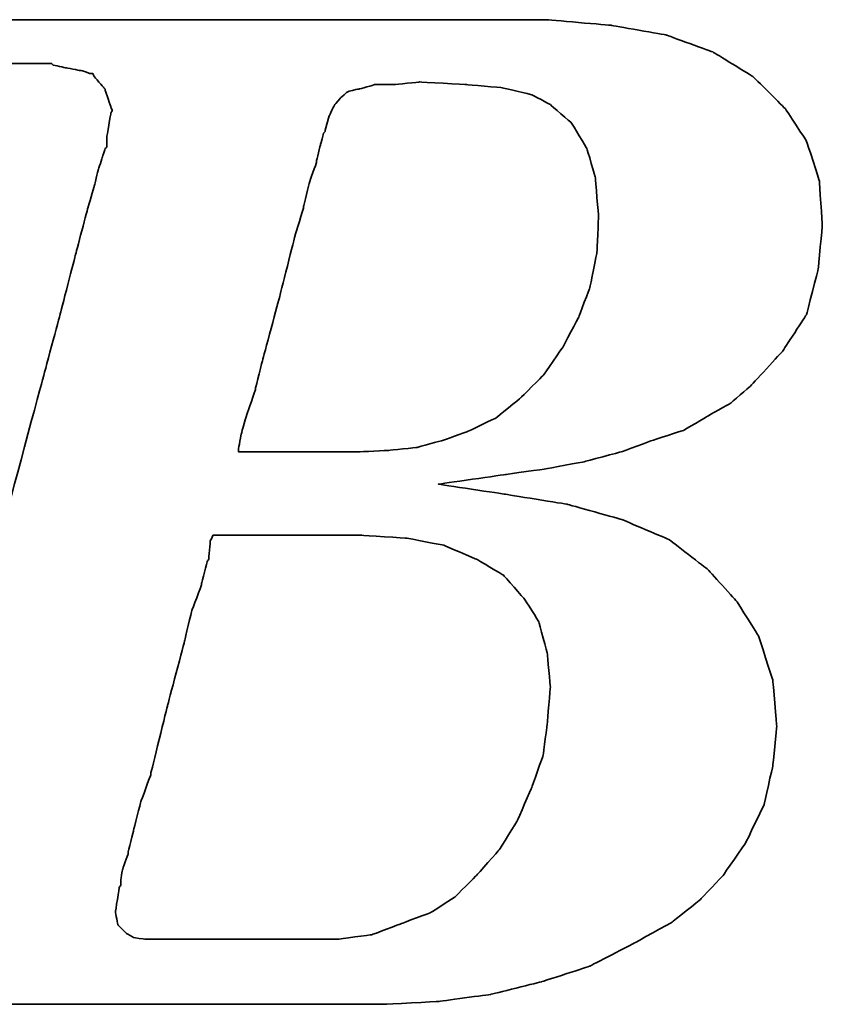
# Model space of a CAD drawing. Header units: millimetres. Extents: x -1108 to 3135, y -1596 to 860.
# Tile 630 of 649: x 986.87 to 990.67, y 100.12 to 104.8. Entities that reach past the tile are written whole.
import ezdxf

# ---------------------------------------------------------------- set-up
doc = ezdxf.new("R2010")
doc.units = ezdxf.units.MM
doc.layers.add('DIM', color=4, linetype='CONTINUOUS')
doc.layers.add('layer 1', color=7, linetype='CONTINUOUS')

# ---------------------------------------------------------------- blocks, each defined once
blk = doc.blocks.new('TBI MOTION logo(完整正式版)')
at = {"layer": 'layer 1', "color": 22, "lineweight": 35}
for points, knots in [([(-64.65375, -6.86375), (-64.65375, -6.86375), (-64.84375, -7.29625), (-64.84375, -7.29625), (-64.84375, -7.29625), (-64.84375, -7.29625), (-64.86875, -7.34375), (-64.86875, -7.34375), (-64.86875, -7.34375), (-64.86875, -7.34375), (-64.86875, -7.36875), (-64.86875, -7.36875), (-64.86875, -7.36875), (-64.86875, -7.36875), (-65.15375, -7.65375), (-65.15375, -7.65375), (-65.15375, -7.65375), (-65.15375, -7.65375), (-65.17875, -7.65375), (-65.17875, -7.65375), (-65.17875, -7.65375), (-65.17875, -7.65375), (-65.20375, -7.67875), (-65.20375, -7.67875), (-65.20375, -7.67875), (-65.20375, -7.67875), (-65.58875, -7.87125), (-65.58875, -7.87125), (-65.58875, -7.87125), (-65.58875, -7.87125), (-65.63375, -7.87125), (-65.63375, -7.87125), (-65.63375, -7.87125), (-65.63375, -7.87125), (-65.65875, -7.89375), (-65.65875, -7.89375), (-65.65875, -7.89375), (-65.65875, -7.89375), (-66.09375, -7.94375), (-66.09375, -7.94375), (-66.09375, -7.94375), (-66.09375, -7.94375), (-66.11375, -7.94375), (-66.11375, -7.94375), (-66.11375, -7.94375), (-66.11375, -7.94375), (-66.16375, -7.94375), (-66.16375, -7.94375), (-66.16375, -7.94375), (-66.16375, -7.94375), (-66.30875, -7.94375), (-66.30875, -7.94375), (-66.30875, -7.94375), (-66.30875, -7.94375), (-66.69375, -7.94375), (-66.69375, -7.94375), (-66.69375, -7.94375), (-66.69375, -7.94375), (-67.07375, -7.94375), (-67.07375, -7.94375), (-67.07375, -7.94375), (-67.07375, -7.94375), (-67.12375, -7.94375), (-67.12375, -7.94375), (-67.12375, -7.94375), (-67.12375, -7.94375), (-67.12375, -7.96625), (-67.12375, -7.96625), (-67.12375, -7.96625), (-67.12375, -7.96625), (-67.14875, -7.99125), (-67.14875, -7.99125), (-67.14875, -7.99125), (-67.14875, -7.99125), (-67.24375, -8.34875), (-67.24375, -8.34875), (-67.24375, -8.34875), (-67.24375, -8.34875), (-67.31375, -8.68625), (-67.31375, -8.68625), (-67.31375, -8.68625), (-67.31375, -8.68625), (-67.26875, -8.68625), (-67.26875, -8.68625), (-67.26875, -8.68625), (-67.26875, -8.68625), (-67.07375, -8.68625), (-67.07375, -8.68625), (-67.07375, -8.68625), (-67.07375, -8.68625), (-66.54875, -8.68625), (-66.54875, -8.68625), (-66.54875, -8.68625), (-66.54875, -8.68625), (-65.82625, -8.68625), (-65.82625, -8.68625), (-65.82625, -8.68625), (-65.82625, -8.68625), (-65.01375, -8.68625), (-65.01375, -8.68625), (-65.01375, -8.68625), (-65.01375, -8.68625), (-64.05375, -8.68625), (-64.05375, -8.68625), (-64.05375, -8.68625), (-64.05375, -8.68625), (-62.08375, -8.68625), (-62.08375, -8.68625), (-62.08375, -8.68625), (-62.08375, -8.68625), (-60.06875, -8.68625), (-60.06875, -8.68625), (-60.06875, -8.68625), (-60.06875, -8.68625), (-59.10875, -8.68625), (-59.10875, -8.68625), (-59.10875, -8.68625), (-59.10875, -8.68625), (-58.29375, -8.68625), (-58.29375, -8.68625), (-58.29375, -8.68625), (-58.29375, -8.68625), (-57.57375, -8.68625), (-57.57375, -8.68625), (-57.57375, -8.68625), (-57.57375, -8.68625), (-57.04875, -8.68625), (-57.04875, -8.68625), (-57.04875, -8.68625), (-57.04875, -8.68625), (-56.85375, -8.68625), (-56.85375, -8.68625), (-56.85375, -8.68625), (-56.85375, -8.68625), (-56.70875, -8.68625), (-56.70875, -8.68625), (-56.70875, -8.68625), (-56.70875, -8.68625), (-56.61375, -8.68625), (-56.61375, -8.68625), (-56.61375, -8.68625), (-56.61375, -8.68625), (-56.56875, -8.68625), (-56.56875, -8.68625), (-56.56875, -8.68625), (-56.56875, -8.68625), (-55.65375, -8.63875), (-55.65375, -8.63875), (-55.65375, -8.63875), (-55.65375, -8.63875), (-54.76875, -8.51875), (-54.76875, -8.51875), (-54.76875, -8.51875), (-54.76875, -8.51875), (-53.90375, -8.30375), (-53.90375, -8.30375), (-53.90375, -8.30375), (-53.90375, -8.30375), (-53.08875, -8.03875), (-53.08875, -8.03875), (-53.08875, -8.03875), (-53.08875, -8.03875), (-52.34375, -7.65375), (-52.34375, -7.65375), (-52.34375, -7.65375), (-52.34375, -7.65375), (-51.69875, -7.29625), (-51.69875, -7.29625), (-51.69875, -7.29625), (-51.69875, -7.29625), (-51.21875, -6.91125), (-51.21875, -6.91125), (-51.21875, -6.91125), (-51.21875, -6.91125), (-50.83375, -6.50375), (-50.83375, -6.50375), (-50.83375, -6.50375), (-50.83375, -6.50375), (-50.44875, -5.94875), (-50.44875, -5.94875), (-50.44875, -5.94875), (-50.44875, -5.94875), (-50.13875, -5.30375), (-50.13875, -5.30375), (-50.13875, -5.30375), (-50.13875, -5.30375), (-49.99375, -4.65375), (-49.99375, -4.65375), (-49.99375, -4.65375), (-49.99375, -4.65375), (-49.92375, -3.98375), (-49.92375, -3.98375), (-49.92375, -3.98375), (-49.92375, -3.98375), (-49.99375, -3.19374), (-49.99375, -3.19374), (-49.99375, -3.19374), (-49.99375, -3.19374), (-50.23374, -2.44874), (-50.23374, -2.44874), (-50.23374, -2.44874), (-50.23374, -2.44874), (-50.59375, -1.87374), (-50.59375, -1.87374), (-50.59375, -1.87374), (-50.59375, -1.87374), (-51.09875, -1.31874), (-51.09875, -1.31874), (-51.09875, -1.31874), (-51.09875, -1.31874), (-51.74375, -0.81875), (-51.74375, -0.81875), (-51.74375, -0.81875), (-51.74375, -0.81875), (-52.53875, -0.48125), (-52.53875, -0.48125), (-52.53875, -0.48125), (-52.53875, -0.48125), (-53.47375, -0.21875), (-53.47375, -0.21875), (-53.47375, -0.21875), (-53.47375, -0.21875), (-54.52875, -0.04874), (-54.52875, -0.04874), (-54.52875, -0.04874), (-54.52875, -0.04874), (-55.65375, 0.12125), (-55.65375, 0.12125), (-55.65375, 0.12125), (-55.65375, 0.12125), (-54.50375, 0.28624), (-54.50375, 0.28624), (-54.50375, 0.28624), (-54.50375, 0.28624), (-53.83375, 0.38124), (-53.83375, 0.38124), (-53.83375, 0.38124), (-53.83375, 0.38124), (-53.18375, 0.50125), (-53.18375, 0.50125), (-53.18375, 0.50125), (-53.18375, 0.50125), (-52.55875, 0.66874), (-52.55875, 0.66874), (-52.55875, 0.66874), (-52.55875, 0.66874), (-52.03375, 0.86124), (-52.03375, 0.86124), (-52.03375, 0.86124), (-52.03375, 0.86124), (-51.50374, 1.03124), (-51.50374, 1.03124), (-51.50374, 1.03124), (-51.50374, 1.03124), (-51.09875, 1.27125), (-51.09875, 1.27125), (-51.09875, 1.27125), (-51.09875, 1.27125), (-50.71375, 1.48624), (-50.71375, 1.48624), (-50.71375, 1.48624), (-50.71375, 1.48624), (-50.37625, 1.77625), (-50.37625, 1.77625), (-50.37625, 1.77625), (-50.37625, 1.77625), (-49.82375, 2.37625), (-49.82375, 2.37625), (-49.82375, 2.37625), (-49.82375, 2.37625), (-49.41875, 2.99625), (-49.41875, 2.99625), (-49.41875, 2.99625), (-49.41875, 2.99625), (-49.22375, 3.76625), (-49.22375, 3.76625), (-49.22375, 3.76625), (-49.22375, 3.76625), (-49.15375, 4.50874), (-49.15375, 4.50874), (-49.15375, 4.50874), (-49.15375, 4.50874), (-49.20375, 5.25125), (-49.20375, 5.25125), (-49.20375, 5.25125), (-49.20375, 5.25125), (-49.41875, 5.92625), (-49.41875, 5.92625), (-49.41875, 5.92625), (-49.41875, 5.92625), (-49.77875, 6.47625), (-49.77875, 6.47625), (-49.77875, 6.47625), (-49.77875, 6.47625), (-50.33125, 7.02624), (-50.33125, 7.02624), (-50.33125, 7.02624), (-50.33125, 7.02624), (-51.00125, 7.43625), (-51.00125, 7.43625), (-51.00125, 7.43625), (-51.00125, 7.43625), (-51.79375, 7.72625), (-51.79375, 7.72625), (-51.79375, 7.72625), (-51.79375, 7.72625), (-52.72875, 7.89124), (-52.72875, 7.89124), (-52.72875, 7.89124), (-52.72875, 7.89124), (-53.83375, 7.98625), (-53.83375, 7.98625), (-53.83375, 7.98625), (-53.83375, 7.98625), (-53.92875, 7.98625), (-53.92875, 7.98625), (-53.92875, 7.98625), (-53.92875, 7.98625), (-54.26375, 7.98625), (-54.26375, 7.98625), (-54.26375, 7.98625), (-54.26375, 7.98625), (-54.74375, 7.98625), (-54.74375, 7.98625), (-54.74375, 7.98625), (-54.74375, 7.98625), (-55.36875, 7.98625), (-55.36875, 7.98625), (-55.36875, 7.98625), (-55.36875, 7.98625), (-56.13375, 7.98625), (-56.13375, 7.98625), (-56.13375, 7.98625), (-56.13375, 7.98625), (-56.94875, 7.98625), (-56.94875, 7.98625), (-56.94875, 7.98625), (-56.94875, 7.98625), (-58.77625, 7.98625), (-58.77625, 7.98625), (-58.77625, 7.98625), (-58.77625, 7.98625), (-60.59875, 7.98625), (-60.59875, 7.98625), (-60.59875, 7.98625), (-60.59875, 7.98625), (-61.41375, 7.98625), (-61.41375, 7.98625), (-61.41375, 7.98625), (-61.41375, 7.98625), (-62.17875, 7.98625), (-62.17875, 7.98625), (-62.17875, 7.98625), (-62.17875, 7.98625), (-62.80375, 7.98625), (-62.80375, 7.98625), (-62.80375, 7.98625), (-62.80375, 7.98625), (-63.30625, 7.98625), (-63.30625, 7.98625), (-63.30625, 7.98625), (-63.30625, 7.98625), (-63.57375, 7.98625), (-63.57375, 7.98625), (-63.57375, 7.98625), (-63.57375, 7.98625), (-63.57375, 7.96375), (-63.57375, 7.96375), (-63.57375, 7.96375), (-63.57375, 7.96375), (-63.59875, 7.94125), (-63.59875, 7.94125), (-63.59875, 7.94125), (-63.59875, 7.94125), (-63.69375, 7.55625), (-63.69375, 7.55625), (-63.69375, 7.55625), (-63.69375, 7.55625), (-63.76375, 7.24624), (-63.76375, 7.24624), (-63.76375, 7.24624), (-63.76375, 7.24624), (-63.23875, 7.24624), (-63.23875, 7.24624), (-63.23875, 7.24624), (-63.23875, 7.24624), (-62.75875, 7.24624), (-62.75875, 7.24624), (-62.75875, 7.24624), (-62.75875, 7.24624), (-62.61125, 7.24624), (-62.61125, 7.24624), (-62.61125, 7.24624), (-62.61125, 7.24624), (-62.56625, 7.24624), (-62.56625, 7.24624), (-62.56625, 7.24624), (-62.56625, 7.24624), (-62.22875, 7.24624), (-62.22875, 7.24624), (-62.22875, 7.24624), (-62.22875, 7.24624), (-62.20375, 7.24624), (-62.20375, 7.24624), (-62.20375, 7.24624), (-62.20375, 7.24624), (-62.17875, 7.21875), (-62.17875, 7.21875), (-62.17875, 7.21875), (-62.17875, 7.21875), (-61.96375, 7.17125), (-61.96375, 7.17125), (-61.96375, 7.17125), (-61.96375, 7.17125), (-61.72375, 7.12624), (-61.72375, 7.12624), (-61.72375, 7.12624), (-61.72375, 7.12624), (-61.70375, 7.12624), (-61.70375, 7.12624), (-61.70375, 7.12624), (-61.70375, 7.12624), (-61.55875, 7.07624), (-61.55875, 7.07624), (-61.55875, 7.07624), (-61.55875, 7.07624), (-61.50875, 7.07624), (-61.50875, 7.07624), (-61.50875, 7.07624), (-61.50875, 7.07624), (-61.48375, 7.02624), (-61.48375, 7.02624), (-61.48375, 7.02624), (-61.48375, 7.02624), (-61.31875, 6.83375), (-61.31875, 6.83375), (-61.31875, 6.83375), (-61.31875, 6.83375), (-61.29375, 6.81125), (-61.29375, 6.81125), (-61.29375, 6.81125), (-61.29375, 6.81125), (-61.29375, 6.78625), (-61.29375, 6.78625), (-61.29375, 6.78625), (-61.29375, 6.78625), (-61.19875, 6.50124), (-61.19875, 6.50124), (-61.19875, 6.50124), (-61.19875, 6.50124), (-61.17375, 6.45124), (-61.17375, 6.45124), (-61.17375, 6.45124), (-61.17375, 6.45124), (-61.19875, 6.40625), (-61.19875, 6.40625), (-61.19875, 6.40625), (-61.19875, 6.40625), (-61.26875, 5.99624), (-61.26875, 5.99624), (-61.26875, 5.99624), (-61.26875, 5.99624), (-61.26875, 5.85125), (-61.26875, 5.85125), (-61.26875, 5.85125), (-61.26875, 5.85125), (-61.26875, 5.82625), (-61.26875, 5.82625), (-61.26875, 5.82625), (-61.26875, 5.82625), (-61.29375, 5.80625), (-61.29375, 5.80625), (-61.29375, 5.80625), (-61.29375, 5.80625), (-61.34125, 5.66125), (-61.34125, 5.66125), (-61.34125, 5.66125), (-61.34125, 5.66125), (-61.41375, 5.44625), (-61.41375, 5.44625), (-61.41375, 5.44625), (-61.41375, 5.44625), (-61.48375, 5.15625), (-61.48375, 5.15625), (-61.48375, 5.15625), (-61.48375, 5.15625), (-61.58375, 4.82124), (-61.58375, 4.82124), (-61.58375, 4.82124), (-61.58375, 4.82124), (-61.79875, 4.00375), (-61.79875, 4.00375), (-61.79875, 4.00375), (-61.79875, 4.00375), (-62.05875, 2.99625), (-62.05875, 2.99625), (-62.05875, 2.99625), (-62.05875, 2.99625), (-62.34875, 1.91625), (-62.34875, 1.91625), (-62.34875, 1.91625), (-62.34875, 1.91625), (-62.97375, -0.41124), (-62.97375, -0.41124), (-62.97375, -0.41124), (-62.97375, -0.41124), (-63.59875, -2.75875), (-63.59875, -2.75875), (-63.59875, -2.75875), (-63.59875, -2.75875), (-63.88375, -3.86374), (-63.88375, -3.86374), (-63.88375, -3.86374), (-63.88375, -3.86374), (-64.14875, -4.82374), (-64.14875, -4.82374), (-64.14875, -4.82374), (-64.14875, -4.82374), (-64.36375, -5.64125), (-64.36375, -5.64125), (-64.36375, -5.64125), (-64.36375, -5.64125), (-64.43625, -5.97625), (-64.43625, -5.97625), (-64.43625, -5.97625), (-64.43625, -5.97625), (-64.50875, -6.28625), (-64.50875, -6.28625), (-64.50875, -6.28625), (-64.50875, -6.28625), (-64.50875, -6.30875), (-64.50875, -6.30875), (-64.50875, -6.30875), (-64.50875, -6.30875), (-64.57875, -6.50375), (-64.57875, -6.50375), (-64.57875, -6.50375), (-64.57875, -6.50375), (-64.62875, -6.69625), (-64.62875, -6.69625), (-64.62875, -6.69625), (-64.62875, -6.69625), (-64.62875, -6.76875), (-64.62875, -6.76875), (-64.62875, -6.76875), (-64.62875, -6.76875), (-64.62875, -6.81375), (-64.62875, -6.81375), (-64.62875, -6.81375), (-64.62875, -6.81375), (-64.62875, -6.83875), (-64.62875, -6.83875), (-64.62875, -6.83875), (-64.62875, -6.83875), (-64.65375, -6.86375), (-64.65375, -6.86375)], [0, 0, 0, 0, 0.00719424, 0.00719424, 0.00719424, 0.00719425, 0.01438849, 0.01438849, 0.01438849, 0.0143885, 0.02158273, 0.02158273, 0.02158273, 0.02158274, 0.02877698, 0.02877698, 0.02877698, 0.02877699, 0.03597122, 0.03597122, 0.03597122, 0.03597123, 0.04316547, 0.04316547, 0.04316547, 0.04316548, 0.05035971, 0.05035971, 0.05035971, 0.05035972, 0.05755396, 0.05755396, 0.05755396, 0.05755397, 0.0647482, 0.0647482, 0.0647482, 0.06474821, 0.07194245, 0.07194245, 0.07194245, 0.07194246, 0.07913669, 0.07913669, 0.07913669, 0.0791367, 0.08633094, 0.08633094, 0.08633094, 0.08633095, 0.09352518, 0.09352518, 0.09352518, 0.09352519, 0.10071942, 0.10071942, 0.10071942, 0.10071943, 0.10791367, 0.10791367, 0.10791367, 0.10791368, 0.11510791, 0.11510791, 0.11510791, 0.11510792, 0.12230216, 0.12230216, 0.12230216, 0.12230217, 0.1294964, 0.1294964, 0.1294964, 0.12949641, 0.13669065, 0.13669065, 0.13669065, 0.13669066, 0.14388489, 0.14388489, 0.14388489, 0.1438849, 0.15107914, 0.15107914, 0.15107914, 0.15107915, 0.15827338, 0.15827338, 0.15827338, 0.15827339, 0.16546763, 0.16546763, 0.16546763, 0.16546764, 0.17266187, 0.17266187, 0.17266187, 0.17266188, 0.17985612, 0.17985612, 0.17985612, 0.17985613, 0.18705036, 0.18705036, 0.18705036, 0.18705037, 0.1942446, 0.1942446, 0.1942446, 0.19424461, 0.20143885, 0.20143885, 0.20143885, 0.20143886, 0.20863309, 0.20863309, 0.20863309, 0.2086331, 0.21582734, 0.21582734, 0.21582734, 0.21582735, 0.22302158, 0.22302158, 0.22302158, 0.22302159, 0.23021583, 0.23021583, 0.23021583, 0.23021584, 0.23741007, 0.23741007, 0.23741007, 0.23741008, 0.24460432, 0.24460432, 0.24460432, 0.24460433, 0.25179856, 0.25179856, 0.25179856, 0.25179857, 0.25899281, 0.25899281, 0.25899281, 0.25899282, 0.26618705, 0.26618705, 0.26618705, 0.26618706, 0.27338129, 0.27338129, 0.27338129, 0.2733813, 0.28057554, 0.28057554, 0.28057554, 0.28057555, 0.28776978, 0.28776978, 0.28776978, 0.28776979, 0.29496403, 0.29496403, 0.29496403, 0.29496404, 0.30215827, 0.30215827, 0.30215827, 0.30215828, 0.30935252, 0.30935252, 0.30935252, 0.30935253, 0.31654676, 0.31654676, 0.31654676, 0.31654677, 0.32374101, 0.32374101, 0.32374101, 0.32374102, 0.33093525, 0.33093525, 0.33093525, 0.33093526, 0.3381295, 0.3381295, 0.3381295, 0.33812951, 0.34532374, 0.34532374, 0.34532374, 0.34532375, 0.35251799, 0.35251799, 0.35251799, 0.352518, 0.35971223, 0.35971223, 0.35971223, 0.35971224, 0.36690647, 0.36690647, 0.36690647, 0.36690648, 0.37410072, 0.37410072, 0.37410072, 0.37410073, 0.38129496, 0.38129496, 0.38129496, 0.38129497, 0.38848921, 0.38848921, 0.38848921, 0.38848922, 0.39568345, 0.39568345, 0.39568345, 0.39568346, 0.4028777, 0.4028777, 0.4028777, 0.40287771, 0.41007194, 0.41007194, 0.41007194, 0.41007195, 0.41726619, 0.41726619, 0.41726619, 0.4172662, 0.42446043, 0.42446043, 0.42446043, 0.42446044, 0.43165468, 0.43165468, 0.43165468, 0.43165469, 0.43884892, 0.43884892, 0.43884892, 0.43884893, 0.44604317, 0.44604317, 0.44604317, 0.44604318, 0.45323741, 0.45323741, 0.45323741, 0.45323742, 0.46043165, 0.46043165, 0.46043165, 0.46043166, 0.4676259, 0.4676259, 0.4676259, 0.46762591, 0.47482014, 0.47482014, 0.47482014, 0.47482015, 0.48201439, 0.48201439, 0.48201439, 0.4820144, 0.48920863, 0.48920863, 0.48920863, 0.48920864, 0.49640288, 0.49640288, 0.49640288, 0.49640289, 0.50359712, 0.50359712, 0.50359712, 0.50359713, 0.51079137, 0.51079137, 0.51079137, 0.51079138, 0.51798561, 0.51798561, 0.51798561, 0.51798562, 0.52517986, 0.52517986, 0.52517986, 0.52517987, 0.5323741, 0.5323741, 0.5323741, 0.53237411, 0.53956835, 0.53956835, 0.53956835, 0.53956836, 0.54676259, 0.54676259, 0.54676259, 0.5467626, 0.55395683, 0.55395683, 0.55395683, 0.55395684, 0.56115108, 0.56115108, 0.56115108, 0.56115109, 0.56834532, 0.56834532, 0.56834532, 0.56834533, 0.57553957, 0.57553957, 0.57553957, 0.57553958, 0.58273381, 0.58273381, 0.58273381, 0.58273382, 0.58992806, 0.58992806, 0.58992806, 0.58992807, 0.5971223, 0.5971223, 0.5971223, 0.59712231, 0.60431655, 0.60431655, 0.60431655, 0.60431656, 0.61151079, 0.61151079, 0.61151079, 0.6115108, 0.61870504, 0.61870504, 0.61870504, 0.61870505, 0.62589928, 0.62589928, 0.62589928, 0.62589929, 0.63309353, 0.63309353, 0.63309353, 0.63309354, 0.64028777, 0.64028777, 0.64028777, 0.64028778, 0.64748201, 0.64748201, 0.64748201, 0.64748202, 0.65467626, 0.65467626, 0.65467626, 0.65467627, 0.6618705, 0.6618705, 0.6618705, 0.66187051, 0.66906475, 0.66906475, 0.66906475, 0.66906476, 0.67625899, 0.67625899, 0.67625899, 0.676259, 0.68345324, 0.68345324, 0.68345324, 0.68345325, 0.69064748, 0.69064748, 0.69064748, 0.69064749, 0.69784173, 0.69784173, 0.69784173, 0.69784174, 0.70503597, 0.70503597, 0.70503597, 0.70503598, 0.71223022, 0.71223022, 0.71223022, 0.71223023, 0.71942446, 0.71942446, 0.71942446, 0.71942447, 0.72661871, 0.72661871, 0.72661871, 0.72661872, 0.73381295, 0.73381295, 0.73381295, 0.73381296, 0.74100719, 0.74100719, 0.74100719, 0.7410072, 0.74820144, 0.74820144, 0.74820144, 0.74820145, 0.75539568, 0.75539568, 0.75539568, 0.75539569, 0.76258993, 0.76258993, 0.76258993, 0.76258994, 0.76978417, 0.76978417, 0.76978417, 0.76978418, 0.77697842, 0.77697842, 0.77697842, 0.77697843, 0.78417266, 0.78417266, 0.78417266, 0.78417267, 0.79136691, 0.79136691, 0.79136691, 0.79136692, 0.79856115, 0.79856115, 0.79856115, 0.79856116, 0.8057554, 0.8057554, 0.8057554, 0.80575541, 0.81294964, 0.81294964, 0.81294964, 0.81294965, 0.82014388, 0.82014388, 0.82014388, 0.82014389, 0.82733813, 0.82733813, 0.82733813, 0.82733814, 0.83453237, 0.83453237, 0.83453237, 0.83453238, 0.84172662, 0.84172662, 0.84172662, 0.84172663, 0.84892086, 0.84892086, 0.84892086, 0.84892087, 0.85611511, 0.85611511, 0.85611511, 0.85611512, 0.86330935, 0.86330935, 0.86330935, 0.86330936, 0.8705036, 0.8705036, 0.8705036, 0.87050361, 0.87769784, 0.87769784, 0.87769784, 0.87769785, 0.88489209, 0.88489209, 0.88489209, 0.8848921, 0.89208633, 0.89208633, 0.89208633, 0.89208634, 0.89928058, 0.89928058, 0.89928058, 0.89928059, 0.90647482, 0.90647482, 0.90647482, 0.90647483, 0.91366906, 0.91366906, 0.91366906, 0.91366907, 0.92086331, 0.92086331, 0.92086331, 0.92086332, 0.92805755, 0.92805755, 0.92805755, 0.92805756, 0.9352518, 0.9352518, 0.9352518, 0.93525181, 0.94244604, 0.94244604, 0.94244604, 0.94244605, 0.94964029, 0.94964029, 0.94964029, 0.9496403, 0.95683453, 0.95683453, 0.95683453, 0.95683454, 0.96402878, 0.96402878, 0.96402878, 0.96402879, 0.97122302, 0.97122302, 0.97122302, 0.97122303, 0.97841727, 0.97841727, 0.97841727, 0.97841728, 0.98561151, 0.98561151, 0.98561151, 0.98561152, 0.99280576, 0.99280576, 0.99280576, 0.99280577, 1, 1, 1, 1]), ([(-57.50375, 6.35625), (-57.50375, 6.35625), (-57.57375, 6.11625), (-57.57375, 6.11625), (-57.57375, 6.11625), (-57.57375, 6.11625), (-57.57375, 6.09125), (-57.57375, 6.09125), (-57.57375, 6.09125), (-57.57375, 6.09125), (-57.59875, 6.06625), (-57.59875, 6.06625), (-57.59875, 6.06625), (-57.59875, 6.06625), (-57.64875, 5.87625), (-57.64875, 5.87625), (-57.64875, 5.87625), (-57.64875, 5.87625), (-57.71875, 5.58875), (-57.71875, 5.58875), (-57.71875, 5.58875), (-57.71875, 5.58875), (-57.71875, 5.56625), (-57.71875, 5.56625), (-57.71875, 5.56625), (-57.71875, 5.56625), (-57.83875, 5.23125), (-57.83875, 5.23125), (-57.83875, 5.23125), (-57.83875, 5.23125), (-57.93625, 4.82124), (-57.93625, 4.82124), (-57.93625, 4.82124), (-57.93625, 4.82124), (-57.93625, 4.79624), (-57.93625, 4.79624), (-57.93625, 4.79624), (-57.93625, 4.79624), (-58.07875, 4.34125), (-58.07875, 4.34125), (-58.07875, 4.34125), (-58.07875, 4.34125), (-58.34375, 3.28625), (-58.34375, 3.28625), (-58.34375, 3.28625), (-58.34375, 3.28625), (-58.62875, 2.23124), (-58.62875, 2.23124), (-58.62875, 2.23124), (-58.62875, 2.23124), (-58.74875, 1.75125), (-58.74875, 1.75125), (-58.74875, 1.75125), (-58.74875, 1.75125), (-58.74875, 1.72625), (-58.74875, 1.72625), (-58.74875, 1.72625), (-58.74875, 1.72625), (-58.89375, 1.31625), (-58.89375, 1.31625), (-58.89375, 1.31625), (-58.89375, 1.31625), (-58.98875, 0.98124), (-58.98875, 0.98124), (-58.98875, 0.98124), (-58.98875, 0.98124), (-59.03875, 0.71625), (-59.03875, 0.71625), (-59.03875, 0.71625), (-59.03875, 0.71625), (-59.03875, 0.66874), (-59.03875, 0.66874), (-59.03875, 0.66874), (-59.03875, 0.66874), (-58.91875, 0.66874), (-58.91875, 0.66874), (-58.91875, 0.66874), (-58.91875, 0.66874), (-58.53375, 0.66874), (-58.53375, 0.66874), (-58.53375, 0.66874), (-58.53375, 0.66874), (-58.10375, 0.66874), (-58.10375, 0.66874), (-58.10375, 0.66874), (-58.10375, 0.66874), (-57.66875, 0.66874), (-57.66875, 0.66874), (-57.66875, 0.66874), (-57.66875, 0.66874), (-57.33375, 0.66874), (-57.33375, 0.66874), (-57.33375, 0.66874), (-57.33375, 0.66874), (-57.09375, 0.66874), (-57.09375, 0.66874), (-57.09375, 0.66874), (-57.09375, 0.66874), (-56.99875, 0.66874), (-56.99875, 0.66874), (-56.99875, 0.66874), (-56.99875, 0.66874), (-56.49375, 0.69374), (-56.49375, 0.69374), (-56.49375, 0.69374), (-56.49375, 0.69374), (-56.01375, 0.74374), (-56.01375, 0.74374), (-56.01375, 0.74374), (-56.01375, 0.74374), (-55.58375, 0.86124), (-55.58375, 0.86124), (-55.58375, 0.86124), (-55.58375, 0.86124), (-55.17375, 1.00624), (-55.17375, 1.00624), (-55.17375, 1.00624), (-55.17375, 1.00624), (-54.67375, 1.24625), (-54.67375, 1.24625), (-54.67375, 1.24625), (-54.67375, 1.24625), (-54.26375, 1.58124), (-54.26375, 1.58124), (-54.26375, 1.58124), (-54.26375, 1.58124), (-53.87875, 1.96374), (-53.87875, 1.96374), (-53.87875, 1.96374), (-53.87875, 1.96374), (-53.54375, 2.44625), (-53.54375, 2.44625), (-53.54375, 2.44625), (-53.54375, 2.44625), (-53.27875, 2.95125), (-53.27875, 2.95125), (-53.27875, 2.95125), (-53.27875, 2.95125), (-53.08875, 3.45124), (-53.08875, 3.45124), (-53.08875, 3.45124), (-53.08875, 3.45124), (-52.96875, 4.05124), (-52.96875, 4.05124), (-52.96875, 4.05124), (-52.96875, 4.05124), (-52.94375, 4.65125), (-52.94375, 4.65125), (-52.94375, 4.65125), (-52.94375, 4.65125), (-52.99375, 5.30125), (-52.99375, 5.30125), (-52.99375, 5.30125), (-52.99375, 5.30125), (-53.13875, 5.80625), (-53.13875, 5.80625), (-53.13875, 5.80625), (-53.13875, 5.80625), (-53.39875, 6.23625), (-53.39875, 6.23625), (-53.39875, 6.23625), (-53.39875, 6.23625), (-53.75875, 6.54875), (-53.75875, 6.54875), (-53.75875, 6.54875), (-53.75875, 6.54875), (-54.07375, 6.71625), (-54.07375, 6.71625), (-54.07375, 6.71625), (-54.07375, 6.71625), (-54.57375, 6.83375), (-54.57375, 6.83375), (-54.57375, 6.83375), (-54.57375, 6.83375), (-55.17375, 6.88625), (-55.17375, 6.88625), (-55.17375, 6.88625), (-55.17375, 6.88625), (-55.96875, 6.93125), (-55.96875, 6.93125), (-55.96875, 6.93125), (-55.96875, 6.93125), (-56.39875, 6.88625), (-56.39875, 6.88625), (-56.39875, 6.88625), (-56.39875, 6.88625), (-56.42125, 6.88625), (-56.42125, 6.88625), (-56.42125, 6.88625), (-56.42125, 6.88625), (-56.73375, 6.88625), (-56.73375, 6.88625), (-56.73375, 6.88625), (-56.73375, 6.88625), (-56.99875, 6.81125), (-56.99875, 6.81125), (-56.99875, 6.81125), (-56.99875, 6.81125), (-57.02375, 6.81125), (-57.02375, 6.81125), (-57.02375, 6.81125), (-57.02375, 6.81125), (-57.18875, 6.76625), (-57.18875, 6.76625), (-57.18875, 6.76625), (-57.18875, 6.76625), (-57.30875, 6.66625), (-57.30875, 6.66625), (-57.30875, 6.66625), (-57.30875, 6.66625), (-57.40875, 6.54875), (-57.40875, 6.54875), (-57.40875, 6.54875), (-57.40875, 6.54875), (-57.50375, 6.35625), (-57.50375, 6.35625)], [0, 0, 0, 0, 0.01851852, 0.01851852, 0.01851852, 0.01851853, 0.03703704, 0.03703704, 0.03703704, 0.03703705, 0.05555556, 0.05555556, 0.05555556, 0.05555557, 0.07407407, 0.07407407, 0.07407407, 0.07407408, 0.09259259, 0.09259259, 0.09259259, 0.0925926, 0.11111111, 0.11111111, 0.11111111, 0.11111112, 0.12962963, 0.12962963, 0.12962963, 0.12962964, 0.14814815, 0.14814815, 0.14814815, 0.14814816, 0.16666667, 0.16666667, 0.16666667, 0.16666668, 0.18518519, 0.18518519, 0.18518519, 0.1851852, 0.2037037, 0.2037037, 0.2037037, 0.20370371, 0.22222222, 0.22222222, 0.22222222, 0.22222223, 0.24074074, 0.24074074, 0.24074074, 0.24074075, 0.25925926, 0.25925926, 0.25925926, 0.25925927, 0.27777778, 0.27777778, 0.27777778, 0.27777779, 0.2962963, 0.2962963, 0.2962963, 0.29629631, 0.31481481, 0.31481481, 0.31481481, 0.31481482, 0.33333333, 0.33333333, 0.33333333, 0.33333334, 0.35185185, 0.35185185, 0.35185185, 0.35185186, 0.37037037, 0.37037037, 0.37037037, 0.37037038, 0.38888889, 0.38888889, 0.38888889, 0.3888889, 0.40740741, 0.40740741, 0.40740741, 0.40740742, 0.42592593, 0.42592593, 0.42592593, 0.42592594, 0.44444444, 0.44444444, 0.44444444, 0.44444445, 0.46296296, 0.46296296, 0.46296296, 0.46296297, 0.48148148, 0.48148148, 0.48148148, 0.48148149, 0.5, 0.5, 0.5, 0.50000001, 0.51851852, 0.51851852, 0.51851852, 0.51851853, 0.53703704, 0.53703704, 0.53703704, 0.53703705, 0.55555556, 0.55555556, 0.55555556, 0.55555557, 0.57407407, 0.57407407, 0.57407407, 0.57407408, 0.59259259, 0.59259259, 0.59259259, 0.5925926, 0.61111111, 0.61111111, 0.61111111, 0.61111112, 0.62962963, 0.62962963, 0.62962963, 0.62962964, 0.64814815, 0.64814815, 0.64814815, 0.64814816, 0.66666667, 0.66666667, 0.66666667, 0.66666668, 0.68518519, 0.68518519, 0.68518519, 0.6851852, 0.7037037, 0.7037037, 0.7037037, 0.70370371, 0.72222222, 0.72222222, 0.72222222, 0.72222223, 0.74074074, 0.74074074, 0.74074074, 0.74074075, 0.75925926, 0.75925926, 0.75925926, 0.75925927, 0.77777778, 0.77777778, 0.77777778, 0.77777779, 0.7962963, 0.7962963, 0.7962963, 0.79629631, 0.81481481, 0.81481481, 0.81481481, 0.81481482, 0.83333333, 0.83333333, 0.83333333, 0.83333334, 0.85185185, 0.85185185, 0.85185185, 0.85185186, 0.87037037, 0.87037037, 0.87037037, 0.87037038, 0.88888889, 0.88888889, 0.88888889, 0.8888889, 0.90740741, 0.90740741, 0.90740741, 0.90740742, 0.92592593, 0.92592593, 0.92592593, 0.92592594, 0.94444444, 0.94444444, 0.94444444, 0.94444445, 0.96296296, 0.96296296, 0.96296296, 0.96296297, 0.98148148, 0.98148148, 0.98148148, 0.98148149, 1, 1, 1, 1]), ([(-61.03125, -6.57375), (-61.03125, -6.57375), (-61.03125, -6.67125), (-61.03125, -6.67125), (-61.03125, -6.67125), (-61.03125, -6.67125), (-61.05375, -6.69625), (-61.05375, -6.69625), (-61.05375, -6.69625), (-61.05375, -6.69625), (-61.12375, -7.12875), (-61.12375, -7.12875), (-61.12375, -7.12875), (-61.12375, -7.12875), (-61.07875, -7.34375), (-61.07875, -7.34375), (-61.07875, -7.34375), (-61.07875, -7.34375), (-60.93375, -7.48875), (-60.93375, -7.48875), (-60.93375, -7.48875), (-60.93375, -7.48875), (-60.81375, -7.55625), (-60.81375, -7.55625), (-60.81375, -7.55625), (-60.81375, -7.55625), (-60.62375, -7.58375), (-60.62375, -7.58375), (-60.62375, -7.58375), (-60.62375, -7.58375), (-60.30875, -7.58375), (-60.30875, -7.58375), (-60.30875, -7.58375), (-60.30875, -7.58375), (-59.97375, -7.58375), (-59.97375, -7.58375), (-59.97375, -7.58375), (-59.97375, -7.58375), (-59.87875, -7.58375), (-59.87875, -7.58375), (-59.87875, -7.58375), (-59.87875, -7.58375), (-59.63625, -7.58375), (-59.63625, -7.58375), (-59.63625, -7.58375), (-59.63625, -7.58375), (-58.96875, -7.58375), (-58.96875, -7.58375), (-58.96875, -7.58375), (-58.96875, -7.58375), (-58.29375, -7.58375), (-58.29375, -7.58375), (-58.29375, -7.58375), (-58.29375, -7.58375), (-58.05375, -7.58375), (-58.05375, -7.58375), (-58.05375, -7.58375), (-58.05375, -7.58375), (-57.98375, -7.58375), (-57.98375, -7.58375), (-57.98375, -7.58375), (-57.98375, -7.58375), (-57.35875, -7.58375), (-57.35875, -7.58375), (-57.35875, -7.58375), (-57.35875, -7.58375), (-56.78375, -7.50875), (-56.78375, -7.50875), (-56.78375, -7.50875), (-56.78375, -7.50875), (-56.27875, -7.31875), (-56.27875, -7.31875), (-56.27875, -7.31875), (-56.27875, -7.31875), (-55.77375, -7.12875), (-55.77375, -7.12875), (-55.77375, -7.12875), (-55.77375, -7.12875), (-55.36875, -6.86375), (-55.36875, -6.86375), (-55.36875, -6.86375), (-55.36875, -6.86375), (-55.00875, -6.50375), (-55.00875, -6.50375), (-55.00875, -6.50375), (-55.00875, -6.50375), (-54.62375, -6.06875), (-54.62375, -6.06875), (-54.62375, -6.06875), (-54.62375, -6.06875), (-54.31375, -5.56875), (-54.31375, -5.56875), (-54.31375, -5.56875), (-54.31375, -5.56875), (-54.07375, -5.01625), (-54.07375, -5.01625), (-54.07375, -5.01625), (-54.07375, -5.01625), (-53.87875, -4.46374), (-53.87875, -4.46374), (-53.87875, -4.46374), (-53.87875, -4.46374), (-53.80875, -3.91375), (-53.80875, -3.91375), (-53.80875, -3.91375), (-53.80875, -3.91375), (-53.75875, -3.31375), (-53.75875, -3.31375), (-53.75875, -3.31375), (-53.75875, -3.31375), (-53.80875, -2.75875), (-53.80875, -2.75875), (-53.80875, -2.75875), (-53.80875, -2.75875), (-53.95375, -2.20875), (-53.95375, -2.20875), (-53.95375, -2.20875), (-53.95375, -2.20875), (-54.19375, -1.82625), (-54.19375, -1.82625), (-54.19375, -1.82625), (-54.19375, -1.82625), (-54.55375, -1.41875), (-54.55375, -1.41875), (-54.55375, -1.41875), (-54.55375, -1.41875), (-55.00875, -1.15125), (-55.00875, -1.15125), (-55.00875, -1.15125), (-55.00875, -1.15125), (-55.56125, -0.91375), (-55.56125, -0.91375), (-55.56125, -0.91375), (-55.56125, -0.91375), (-56.18125, -0.79375), (-56.18125, -0.79375), (-56.18125, -0.79375), (-56.18125, -0.79375), (-56.94875, -0.74374), (-56.94875, -0.74374), (-56.94875, -0.74374), (-56.94875, -0.74374), (-56.99875, -0.74374), (-56.99875, -0.74374), (-56.99875, -0.74374), (-56.99875, -0.74374), (-57.09375, -0.74374), (-57.09375, -0.74374), (-57.09375, -0.74374), (-57.09375, -0.74374), (-57.38375, -0.74374), (-57.38375, -0.74374), (-57.38375, -0.74374), (-57.38375, -0.74374), (-57.76875, -0.74374), (-57.76875, -0.74374), (-57.76875, -0.74374), (-57.76875, -0.74374), (-58.24625, -0.74374), (-58.24625, -0.74374), (-58.24625, -0.74374), (-58.24625, -0.74374), (-58.72875, -0.74374), (-58.72875, -0.74374), (-58.72875, -0.74374), (-58.72875, -0.74374), (-59.20875, -0.74374), (-59.20875, -0.74374), (-59.20875, -0.74374), (-59.20875, -0.74374), (-59.46875, -0.74374), (-59.46875, -0.74374), (-59.46875, -0.74374), (-59.46875, -0.74374), (-59.51625, -0.83875), (-59.51625, -0.83875), (-59.51625, -0.83875), (-59.51625, -0.83875), (-59.54375, -1.15125), (-59.54375, -1.15125), (-59.54375, -1.15125), (-59.54375, -1.15125), (-59.56375, -1.17874), (-59.56375, -1.17874), (-59.56375, -1.17874), (-59.56375, -1.17874), (-59.66375, -1.55875), (-59.66375, -1.55875), (-59.66375, -1.55875), (-59.66375, -1.55875), (-59.66375, -1.58375), (-59.66375, -1.58375), (-59.66375, -1.58375), (-59.66375, -1.58375), (-59.82875, -2.01874), (-59.82875, -2.01874), (-59.82875, -2.01874), (-59.82875, -2.01874), (-59.94875, -2.52125), (-59.94875, -2.52125), (-59.94875, -2.52125), (-59.94875, -2.52125), (-60.23875, -3.62375), (-60.23875, -3.62375), (-60.23875, -3.62375), (-60.23875, -3.62375), (-60.52375, -4.77624), (-60.52375, -4.77624), (-60.52375, -4.77624), (-60.52375, -4.77624), (-60.52375, -4.79874), (-60.52375, -4.79874), (-60.52375, -4.79874), (-60.52375, -4.79874), (-60.69125, -5.25375), (-60.69125, -5.25375), (-60.69125, -5.25375), (-60.69125, -5.25375), (-60.81375, -5.73625), (-60.81375, -5.73625), (-60.81375, -5.73625), (-60.81375, -5.73625), (-60.90875, -6.11875), (-60.90875, -6.11875), (-60.90875, -6.11875), (-60.90875, -6.11875), (-60.90875, -6.14375), (-60.90875, -6.14375), (-60.90875, -6.14375), (-60.90875, -6.14375), (-61.00375, -6.40875), (-61.00375, -6.40875), (-61.00375, -6.40875), (-61.00375, -6.40875), (-61.03125, -6.57375), (-61.03125, -6.57375)], [0, 0, 0, 0, 0.01694915, 0.01694915, 0.01694915, 0.01694916, 0.03389831, 0.03389831, 0.03389831, 0.03389832, 0.05084746, 0.05084746, 0.05084746, 0.05084747, 0.06779661, 0.06779661, 0.06779661, 0.06779662, 0.08474576, 0.08474576, 0.08474576, 0.08474577, 0.10169492, 0.10169492, 0.10169492, 0.10169493, 0.11864407, 0.11864407, 0.11864407, 0.11864408, 0.13559322, 0.13559322, 0.13559322, 0.13559323, 0.15254237, 0.15254237, 0.15254237, 0.15254238, 0.16949153, 0.16949153, 0.16949153, 0.16949154, 0.18644068, 0.18644068, 0.18644068, 0.18644069, 0.20338983, 0.20338983, 0.20338983, 0.20338984, 0.22033898, 0.22033898, 0.22033898, 0.22033899, 0.23728814, 0.23728814, 0.23728814, 0.23728815, 0.25423729, 0.25423729, 0.25423729, 0.2542373, 0.27118644, 0.27118644, 0.27118644, 0.27118645, 0.28813559, 0.28813559, 0.28813559, 0.2881356, 0.30508475, 0.30508475, 0.30508475, 0.30508476, 0.3220339, 0.3220339, 0.3220339, 0.32203391, 0.33898305, 0.33898305, 0.33898305, 0.33898306, 0.3559322, 0.3559322, 0.3559322, 0.35593221, 0.37288136, 0.37288136, 0.37288136, 0.37288137, 0.38983051, 0.38983051, 0.38983051, 0.38983052, 0.40677966, 0.40677966, 0.40677966, 0.40677967, 0.42372881, 0.42372881, 0.42372881, 0.42372882, 0.44067797, 0.44067797, 0.44067797, 0.44067798, 0.45762712, 0.45762712, 0.45762712, 0.45762713, 0.47457627, 0.47457627, 0.47457627, 0.47457628, 0.49152542, 0.49152542, 0.49152542, 0.49152543, 0.50847458, 0.50847458, 0.50847458, 0.50847459, 0.52542373, 0.52542373, 0.52542373, 0.52542374, 0.54237288, 0.54237288, 0.54237288, 0.54237289, 0.55932203, 0.55932203, 0.55932203, 0.55932204, 0.57627119, 0.57627119, 0.57627119, 0.5762712, 0.59322034, 0.59322034, 0.59322034, 0.59322035, 0.61016949, 0.61016949, 0.61016949, 0.6101695, 0.62711864, 0.62711864, 0.62711864, 0.62711865, 0.6440678, 0.6440678, 0.6440678, 0.64406781, 0.66101695, 0.66101695, 0.66101695, 0.66101696, 0.6779661, 0.6779661, 0.6779661, 0.67796611, 0.69491525, 0.69491525, 0.69491525, 0.69491526, 0.71186441, 0.71186441, 0.71186441, 0.71186442, 0.72881356, 0.72881356, 0.72881356, 0.72881357, 0.74576271, 0.74576271, 0.74576271, 0.74576272, 0.76271186, 0.76271186, 0.76271186, 0.76271187, 0.77966102, 0.77966102, 0.77966102, 0.77966103, 0.79661017, 0.79661017, 0.79661017, 0.79661018, 0.81355932, 0.81355932, 0.81355932, 0.81355933, 0.83050847, 0.83050847, 0.83050847, 0.83050848, 0.84745763, 0.84745763, 0.84745763, 0.84745764, 0.86440678, 0.86440678, 0.86440678, 0.86440679, 0.88135593, 0.88135593, 0.88135593, 0.88135594, 0.89830508, 0.89830508, 0.89830508, 0.89830509, 0.91525424, 0.91525424, 0.91525424, 0.91525425, 0.93220339, 0.93220339, 0.93220339, 0.9322034, 0.94915254, 0.94915254, 0.94915254, 0.94915255, 0.96610169, 0.96610169, 0.96610169, 0.9661017, 0.98305085, 0.98305085, 0.98305085, 0.98305086, 1, 1, 1, 1])]:
    blk.add_open_spline(points, degree=3, knots=knots, dxfattribs=at)

msp = doc.modelspace()

# ---------------------------------------------------------------- block references
at = {"layer": 'DIM', "color": 7, "xscale": 0.2802190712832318, "yscale": 0.2802190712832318, "zscale": 0.2802190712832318}
msp.add_blockref('TBI MOTION logo(完整正式版)', (1004.4475, 102.5587), dxfattribs=at)

doc.saveas('drawing.dxf')
